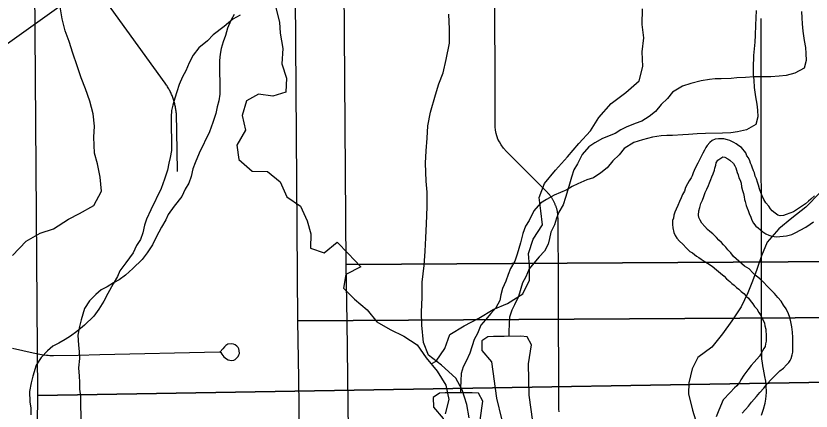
# Model space of a CAD drawing. Extents: x -21.1 to 50.3, y 0 to 22.1.
# Drawn here: x 2.471 to 3.182, y 17.877 to 18.231 of the extents above; entities that cross this region are included whole.
import ezdxf

# ---------------------------------------------------------------- set-up
doc = ezdxf.new("R2010")
doc.units = 0
for name, color, linetype in [('GM_X_Minor_Lake', 7, 'Continuous'), ('GM_X_Minor_River', 7, 'Continuous'), ('GM_X_Section', 7, 'Continuous'), ('GM_X_State_Route', 7, 'Continuous'), ('GM_X_Township_Road', 7, 'Continuous')]:
    doc.layers.add(name, color=color, linetype=linetype)

msp = doc.modelspace()

# ---------------------------------------------------------------- linework, layer by layer
at = {"layer": 'GM_X_Minor_Lake'}
for points in [[(2.8877, 17.9401), (2.88777, 17.93137), (2.89657, 17.92119), (2.90098, 17.88896), (2.90529, 17.8704), (2.90807, 17.8541), (2.92023, 17.85078), (2.93338, 17.86797), (2.93017, 17.89147), (2.92958, 17.91956), (2.93211, 17.93666), (2.92826, 17.94384), (2.92257, 17.94417)], [(2.92257, 17.94417), (2.90781, 17.94405), (2.8982, 17.94406), (2.89311, 17.94368), (2.8877, 17.9401)], [(2.84442, 17.88958), (2.84448, 17.88085), (2.85328, 17.87067), (2.85769, 17.83845), (2.862, 17.81988), (2.86478, 17.80358), (2.87694, 17.80026), (2.89009, 17.81745), (2.88688, 17.84096), (2.88629, 17.86904), (2.88882, 17.88614), (2.88497, 17.89332), (2.87928, 17.89366)], [(2.87928, 17.89366), (2.86452, 17.89354), (2.85491, 17.89354), (2.84982, 17.89317), (2.84442, 17.88958)]]:
    msp.add_lwpolyline(points, dxfattribs=at)
at = {"layer": 'GM_X_Minor_River'}
for points in [[(2.46807, 18.01639), (2.4802, 18.02929), (2.49272, 18.0365), (2.50485, 18.04029), (2.51812, 18.04902), (2.52798, 18.05395), (2.54087, 18.06116), (2.5477, 18.07405), (2.54657, 18.08657), (2.54392, 18.09833), (2.54127, 18.10781), (2.5409, 18.12222), (2.54129, 18.13208), (2.54015, 18.14308), (2.53713, 18.15446), (2.53334, 18.16546), (2.52956, 18.17532), (2.52577, 18.18594), (2.52199, 18.19731), (2.51858, 18.20793), (2.51517, 18.21741), (2.51253, 18.22803), (2.51026, 18.24055)], [(2.70323, 18.23899), (2.70688, 18.22502), (2.70744, 18.21516), (2.70994, 18.20154), (2.70905, 18.18787), (2.71306, 18.17503), (2.71252, 18.1625), (2.70086, 18.15889), (2.68797, 18.16056), (2.67748, 18.15468), (2.67355, 18.14171), (2.67643, 18.12848), (2.66872, 18.11507), (2.67046, 18.10219), (2.68237, 18.09178), (2.69599, 18.09164), (2.7075, 18.08235), (2.71341, 18.06879), (2.72566, 18.06066), (2.73157, 18.04748), (2.7348, 18.03577), (2.73465, 18.02287), (2.74682, 18.01891), (2.75838, 18.02822), (2.76839, 18.01815), (2.77958, 18.0062), (2.76607, 17.99952), (2.76402, 17.98734), (2.77403, 17.97726), (2.78516, 17.96797), (2.79406, 17.95713), (2.8059, 17.95012), (2.81811, 17.94426), (2.82997, 17.9365), (2.83812, 17.92488), (2.84779, 17.91291), (2.85557, 17.90053), (2.85845, 17.88767), (2.85489, 17.87471)], [(2.84247, 17.91951), (2.84687, 17.922), (2.85462, 17.93314), (2.85932, 17.94575), (2.87204, 17.95356), (2.88516, 17.96024), (2.89789, 17.96805), (2.91065, 17.97358), (2.9245, 17.98217), (2.93033, 17.99442), (2.93049, 18.00694), (2.92953, 18.01831), (2.93385, 18.03091), (2.94195, 18.04395), (2.94059, 18.05645), (2.93925, 18.06819), (2.94395, 18.08079), (2.95357, 18.09273), (2.96433, 18.10468), (2.97471, 18.11662), (2.98511, 18.12781), (2.99247, 18.1397), (3.00359, 18.15242), (3.01666, 18.16213), (3.02858, 18.17259), (3.03176, 18.18554), (3.03115, 18.19843), (3.03282, 18.21099), (3.0311, 18.2231), (3.03161, 18.23715)], [(2.67162, 18.23133), (2.66519, 18.22786), (2.65726, 18.22133), (2.64744, 18.21364), (2.64254, 18.20828), (2.63461, 18.20213), (2.62972, 18.19563), (2.62597, 18.18875), (2.62299, 18.1815), (2.62, 18.17616), (2.61702, 18.16929), (2.61517, 18.16281), (2.61331, 18.15709), (2.61147, 18.15099), (2.61037, 18.14604), (2.61004, 18.14033), (2.61029, 18.11029), (2.6092, 18.1042), (2.60773, 18.09886), (2.60664, 18.09277), (2.60404, 18.08477), (2.60107, 18.07638), (2.59173, 18.05729), (2.588, 18.04889), (2.58614, 18.04355), (2.58468, 18.0367), (2.58245, 18.0306), (2.57907, 18.02525), (2.57609, 18.01876), (2.56932, 18.00996), (2.56405, 18.00269), (2.56181, 17.99773), (2.55807, 17.99123), (2.5532, 17.98245), (2.54983, 17.97557), (2.54533, 17.96831), (2.54082, 17.96219), (2.53252, 17.95414), (2.52573, 17.94838), (2.52006, 17.94415), (2.51514, 17.94145), (2.50947, 17.93798), (2.50417, 17.93528), (2.49926, 17.93105), (2.49361, 17.9253), (2.4891, 17.91842), (2.48614, 17.90851), (2.48467, 17.90242), (2.48322, 17.8948), (2.48367, 17.88568), (2.48449, 17.87998), (2.48454, 17.8739)], [(2.66628, 18.23202), (2.66329, 18.22667), (2.6603, 18.2198), (2.65846, 18.21332), (2.6566, 18.20761), (2.65476, 18.20151), (2.65366, 18.19655), (2.65333, 18.19085), (2.65358, 18.16081), (2.65249, 18.15472), (2.65101, 18.14938), (2.64993, 18.14329), (2.64733, 18.13528), (2.64436, 18.12689), (2.63502, 18.1078), (2.63129, 18.09941), (2.62943, 18.09407), (2.62797, 18.08721), (2.62574, 18.08111), (2.62236, 18.07576), (2.61937, 18.06927), (2.61261, 18.06047), (2.60734, 18.0532), (2.6051, 18.04824), (2.60136, 18.04175), (2.59649, 18.03296), (2.59312, 18.02609), (2.58862, 18.01883), (2.58411, 18.01271), (2.57581, 18.00466), (2.56902, 17.9989), (2.56335, 17.99467), (2.55843, 17.99196), (2.55276, 17.9885), (2.54746, 17.98579), (2.54255, 17.98157), (2.5369, 17.97582), (2.53239, 17.96894), (2.52943, 17.95903), (2.52796, 17.95293), (2.52651, 17.94531), (2.52696, 17.93619), (2.52777, 17.9305), (2.52783, 17.92441), (2.52714, 17.91604), (2.52758, 17.90844)], [(2.87661, 17.87119), (2.87435, 17.88333), (2.87018, 17.89622), (2.8645, 17.90684), (2.85162, 17.91822), (2.84025, 17.92732), (2.83571, 17.93869), (2.8342, 17.95425), (2.83383, 17.96562), (2.8346, 17.97928), (2.8346, 17.99255), (2.83613, 18.00734), (2.83727, 18.02024), (2.83765, 18.03237), (2.83842, 18.04489), (2.83881, 18.06006), (2.83881, 18.07296), (2.83806, 18.08282), (2.83731, 18.09913), (2.83807, 18.11013), (2.83884, 18.1215), (2.8396, 18.1325), (2.84188, 18.14464), (2.84644, 18.16019), (2.84948, 18.17005), (2.85327, 18.17991), (2.85593, 18.19167), (2.85897, 18.20646), (2.85898, 18.21898), (2.85823, 18.23225)], [(3.13319, 18.23547), (3.13254, 18.22253), (3.13224, 18.21341), (3.13191, 18.20732), (3.13087, 18.19514), (3.13059, 18.18411), (3.13063, 18.17841), (3.13106, 18.17309), (3.1315, 18.16663), (3.13271, 18.15827), (3.1339, 18.15182), (3.13433, 18.1465), (3.13476, 18.14042), (3.13292, 18.13356), (3.12459, 18.12893), (3.11662, 18.12696), (3.11055, 18.12615), (3.10295, 18.12571), (3.08774, 18.12559), (3.08052, 18.12515), (3.07253, 18.1247), (3.0676, 18.12428), (3.05847, 18.12383), (3.05315, 18.12379), (3.04821, 18.12336), (3.04062, 18.12216), (3.03151, 18.11981), (3.02392, 18.11746), (3.01523, 18.11207), (3.01071, 18.10633), (3.00506, 18.10096), (2.99978, 18.09483), (2.99412, 18.09022), (2.98769, 18.08599), (2.98162, 18.08404), (2.97367, 18.08055), (2.96874, 18.07823), (2.96383, 18.07515), (2.95246, 18.07049), (2.94565, 18.06663), (2.94035, 18.06317), (2.93433, 18.05627), (2.93022, 18.04787), (2.92684, 18.04252), (2.92461, 18.03604), (2.9224, 18.02766), (2.91945, 18.01775), (2.91722, 18.01127), (2.91347, 18.00477), (2.91124, 17.99943), (2.90939, 17.99333), (2.9064, 17.98684), (2.90493, 17.98113), (2.90383, 17.97617), (2.90046, 17.96968), (2.89594, 17.9647), (2.89105, 17.95896), (2.88691, 17.95398), (2.88392, 17.94673), (2.88093, 17.94139), (2.87723, 17.92919), (2.87387, 17.92193), (2.87125, 17.91697), (2.8694, 17.91087), (2.86907, 17.9044), (2.86875, 17.89794), (2.86866, 17.89357)], [(3.17388, 18.23463), (3.17392, 18.22893), (3.17435, 18.22361), (3.17479, 18.21714), (3.176, 18.20879), (3.17719, 18.20234), (3.17762, 18.19702), (3.17805, 18.19093), (3.17621, 18.18408), (3.16788, 18.17945), (3.15991, 18.17748), (3.15383, 18.17667), (3.14623, 18.17623), (3.13103, 18.1761), (3.1238, 18.17566), (3.11582, 18.17522), (3.11088, 18.1748), (3.10176, 18.17434), (3.09644, 18.1743), (3.0915, 18.17388), (3.0839, 18.17268), (3.0748, 18.17032), (3.06721, 18.16798), (3.05851, 18.16259), (3.054, 18.15684), (3.04834, 18.15148), (3.04307, 18.14535), (3.03741, 18.14074), (3.03098, 18.1365), (3.02491, 18.13455), (3.01696, 18.13107), (3.01203, 18.12874), (3.00711, 18.12566), (2.99575, 18.12101), (2.98894, 18.11715), (2.98364, 18.11368), (2.97762, 18.10679), (2.97351, 18.09839), (2.97013, 18.09304), (2.9679, 18.08656), (2.96569, 18.07818), (2.96274, 18.06827), (2.96051, 18.06178), (2.95676, 18.05529), (2.95452, 18.04995), (2.95268, 18.04385), (2.94969, 18.03736), (2.94822, 18.03164), (2.94712, 18.02669), (2.94375, 18.0202), (2.93923, 18.01522), (2.93433, 18.00948), (2.9302, 18.0045), (2.92721, 17.99725), (2.92422, 17.9919), (2.92052, 17.9797), (2.91716, 17.97245), (2.91454, 17.96748), (2.91269, 17.96139), (2.91236, 17.95492), (2.91204, 17.94845), (2.91195, 17.94409)], [(3.18529, 18.06981), (3.18221, 18.06681), (3.1799, 18.06494), (3.17721, 18.06269), (3.16646, 18.05562), (3.1634, 18.05414), (3.15996, 18.05304), (3.15766, 18.05232), (3.15462, 18.05197), (3.15272, 18.05238), (3.15009, 18.05432), (3.14745, 18.05626), (3.14595, 18.05818), (3.14446, 18.06048), (3.14184, 18.06356), (3.13999, 18.06663), (3.1385, 18.06969), (3.13741, 18.07275), (3.13631, 18.07619), (3.13521, 18.07925), (3.13449, 18.08192), (3.13339, 18.08498), (3.13228, 18.08728), (3.13156, 18.09033), (3.13083, 18.09224), (3.12973, 18.0953), (3.12899, 18.09721), (3.12826, 18.09912), (3.12752, 18.10103), (3.12642, 18.10371), (3.12493, 18.10563), (3.12382, 18.10831), (3.12008, 18.11293), (3.11782, 18.11448), (3.11518, 18.11642), (3.1133, 18.11758), (3.11141, 18.11837), (3.10952, 18.11916), (3.10763, 18.11994), (3.10421, 18.12075), (3.10231, 18.12078), (3.09965, 18.12082), (3.0966, 18.12048), (3.09393, 18.11937), (3.09162, 18.1175), (3.0893, 18.11487), (3.08813, 18.11299), (3.08696, 18.11072), (3.0854, 18.10808), (3.08344, 18.10392), (3.08109, 18.09901), (3.07875, 18.09448), (3.07679, 18.09032), (3.07599, 18.08767), (3.07521, 18.08578), (3.07327, 18.08315), (3.07171, 18.0805), (3.07014, 18.0771), (3.06896, 18.07408), (3.0674, 18.07105), (3.06621, 18.06803), (3.06465, 18.06463), (3.06308, 18.06122), (3.06151, 18.05782), (3.06033, 18.05518), (3.05953, 18.05252), (3.05912, 18.04987)], [(3.12062, 17.87558), (3.12371, 17.87858), (3.12641, 17.88159), (3.12913, 17.88536), (3.13338, 17.89024), (3.13647, 17.894), (3.13995, 17.89776), (3.14304, 17.90152), (3.14652, 17.90565), (3.15038, 17.9094), (3.15423, 17.91315), (3.15769, 17.91577), (3.16039, 17.91878), (3.16232, 17.92065), (3.16349, 17.92254), (3.16465, 17.92442), (3.16546, 17.92745), (3.16588, 17.93011), (3.16593, 17.93391), (3.16599, 17.93848), (3.16605, 17.94304), (3.16574, 17.94799), (3.16504, 17.95256), (3.16434, 17.95714), (3.16326, 17.96095), (3.16216, 17.96439), (3.15994, 17.96861), (3.1577, 17.97206), (3.15547, 17.97552), (3.15247, 17.97898), (3.14948, 17.98244), (3.1461, 17.98591), (3.1431, 17.989), (3.13973, 17.99247), (3.13635, 17.99556), (3.13334, 17.99826), (3.13033, 18.00096), (3.12696, 18.00443), (3.12281, 18.00677), (3.11304, 18.01565), (3.11042, 18.01873), (3.10779, 18.02143), (3.10592, 18.02374), (3.10405, 18.02605), (3.10218, 18.02797), (3.09993, 18.03029), (3.09768, 18.0326), (3.0943, 18.03569), (3.09167, 18.03801), (3.08979, 18.03956), (3.08716, 18.04226), (3.08454, 18.04533), (3.08306, 18.04802), (3.08195, 18.05032), (3.0816, 18.0526), (3.08203, 18.0564), (3.08283, 18.05943), (3.08364, 18.06284), (3.0852, 18.06586), (3.08639, 18.06927), (3.08758, 18.07268), (3.08914, 18.0757), (3.09071, 18.0791), (3.0915, 18.08137), (3.09268, 18.0844), (3.09348, 18.08667), (3.09465, 18.08932), (3.09584, 18.09272), (3.09625, 18.09462), (3.09705, 18.09727), (3.09745, 18.09917), (3.09901, 18.10181), (3.10324, 18.10479), (3.10513, 18.10439), (3.10777, 18.10283), (3.10966, 18.10166), (3.11304, 18.09857), (3.11415, 18.09665)], [(3.11415, 18.09665), (3.11489, 18.09474), (3.11562, 18.09283), (3.11635, 18.09054), (3.11709, 18.08863), (3.11781, 18.08595), (3.11892, 18.08366), (3.11964, 18.08098), (3.11998, 18.07794), (3.12107, 18.0745), (3.1218, 18.07183), (3.12252, 18.06877), (3.12287, 18.06649), (3.12322, 18.06458), (3.12431, 18.06114), (3.12504, 18.05885), (3.12615, 18.05655), (3.12688, 18.05388), (3.12836, 18.05082), (3.12946, 18.04814), (3.13095, 18.04546), (3.13281, 18.04277), (3.13507, 18.04122), (3.13695, 18.03929), (3.13921, 18.03774), (3.14184, 18.0358), (3.14449, 18.03462), (3.14714, 18.03382), (3.14942, 18.03341), (3.15131, 18.033), (3.15436, 18.03334), (3.15741, 18.03368), (3.16046, 18.03402), (3.16504, 18.0351), (3.1681, 18.03658), (3.17768, 18.04177), (3.18152, 18.04438), (3.18459, 18.04662)], [(3.19058, 18.07263), (3.17768, 18.05973), (3.16517, 18.04987), (3.15341, 18.04038), (3.14317, 18.02825), (3.13786, 18.01611), (3.13368, 18.00397), (3.12989, 17.99335), (3.12571, 17.98311), (3.11964, 17.97059), (3.11129, 17.95808), (3.10295, 17.94632), (3.09347, 17.93456), (3.08095, 17.92508), (3.07602, 17.91521), (3.07298, 17.9027), (3.0726, 17.89284), (3.07638, 17.87804), (3.08054, 17.86477)], [(3.05912, 18.04987), (3.05833, 18.0476), (3.05828, 18.04418), (3.05862, 18.04113), (3.0597, 18.03693), (3.06081, 18.03425), (3.0623, 18.03195), (3.06454, 18.02926), (3.06755, 18.02655), (3.07092, 18.02308), (3.07392, 18.02), (3.07619, 18.01883), (3.07807, 18.01728), (3.07995, 18.01573), (3.08184, 18.01456), (3.0841, 18.01301), (3.08674, 18.01145), (3.08975, 18.00951), (3.0939, 18.00679), (3.09766, 18.00369), (3.10142, 18.0006), (3.10443, 17.9979), (3.10668, 17.99558), (3.10969, 17.99326), (3.11156, 17.99133), (3.11345, 17.98979), (3.1157, 17.98785), (3.11758, 17.98631), (3.11984, 17.98437), (3.12209, 17.98244), (3.12434, 17.98013), (3.12622, 17.9782), (3.12771, 17.97628), (3.13033, 17.9732), (3.13182, 17.9709), (3.13369, 17.96859), (3.13555, 17.96552), (3.13742, 17.96283), (3.13852, 17.96015), (3.13963, 17.95786), (3.14074, 17.95594), (3.14109, 17.95365), (3.14181, 17.9506), (3.14178, 17.94832), (3.14213, 17.94603), (3.14205, 17.93995), (3.14163, 17.93729), (3.14122, 17.93501), (3.14005, 17.93313), (3.13888, 17.93124), (3.1381, 17.92935), (3.13615, 17.92633), (3.13384, 17.92371), (3.13152, 17.92108), (3.12881, 17.91807), (3.12572, 17.91431), (3.12223, 17.90941), (3.11951, 17.90527), (3.11834, 17.903), (3.11602, 17.89999), (3.11371, 17.89812), (3.10985, 17.89399), (3.10367, 17.88723), (3.09974, 17.87815), (3.09737, 17.8721)], [(2.52758, 17.90844), (2.52801, 17.90312), (2.52806, 17.89704), (2.52887, 17.89058), (2.52909, 17.86472)]]:
    msp.add_lwpolyline(points, dxfattribs=at)
at = {"layer": 'GM_X_Section'}
for points in [[(2.75941, 19.00342), (3.80166, 19.0044), (3.80452, 18.01477), (2.7666, 18.00853)], [(2.71612, 18.9529), (3.75837, 18.95389), (3.76124, 17.96425), (2.72331, 17.95801)], [(3.48506, 18.92038), (3.48086, 17.90781), (2.49066, 17.89119), (2.48311, 18.9064)], [(2.7666, 18.00853), (3.80452, 18.01477), (3.82173, 16.99041), (2.77975, 16.9773), (2.7786, 17.02922), (2.76737, 17.95698)], [(2.72331, 17.95801), (3.76124, 17.96425), (3.77844, 16.93989), (2.73646, 16.92678), (2.73531, 16.9787), (2.72408, 17.90647)], [(2.49066, 17.89119), (3.48086, 17.90781), (3.4856, 16.89423), (2.97553, 16.89271), (2.47912, 16.87744)]]:
    msp.add_lwpolyline(points, close=True, dxfattribs=at)
at = {"layer": 'GM_X_State_Route'}
msp.add_lwpolyline([(2.1, 17.94465), (2.12255, 17.96112), (2.14138, 17.97468), (2.1511, 17.98152), (2.16394, 17.99087), (2.18038, 18.00227), (2.19777, 18.01487), (2.20293, 18.01847), (2.2227, 18.03258), (2.22594, 18.03491), (2.25055, 18.05261), (2.26509, 18.06307), (2.27062, 18.06704), (2.28336, 18.07624), (2.29871, 18.08734), (2.32535, 18.1066), (2.32978, 18.1098), (2.3553, 18.12835), (2.37833, 18.14486), (2.39758, 18.15868), (2.42242, 18.1768), (2.53986, 18.26092)], dxfattribs=at)
at = {"layer": 'GM_X_Township_Road'}
for points in [[(2.95686, 17.87663), (2.95657, 17.87896), (2.95647, 17.99009), (2.95617, 18.04796), (2.9559, 18.0529), (2.95581, 18.05351), (2.95572, 18.05412), (2.95562, 18.05474), (2.9555, 18.05535), (2.95538, 18.05595), (2.95524, 18.05655), (2.9551, 18.05716), (2.95494, 18.05776), (2.95478, 18.05836), (2.9546, 18.05895), (2.95441, 18.05954), (2.95421, 18.06012), (2.95401, 18.0607), (2.95378, 18.06129), (2.95356, 18.06186), (2.95332, 18.06243), (2.95307, 18.063), (2.95281, 18.06356), (2.95255, 18.06412), (2.95227, 18.06467), (2.95198, 18.06522), (2.95168, 18.06577), (2.95138, 18.0663), (2.95106, 18.06684), (2.95074, 18.06737), (2.9504, 18.06789), (2.95006, 18.0684), (2.94971, 18.06891), (2.94935, 18.06941), (2.94897, 18.06991), (2.94859, 18.0704), (2.94821, 18.07088), (2.94782, 18.07136), (2.94741, 18.07183), (2.947, 18.07229), (2.94658, 18.07275), (2.94615, 18.07319), (2.94572, 18.07363), (2.94528, 18.07407), (2.94458, 18.07472), (2.93371, 18.08547), (2.90984, 18.10929), (2.90722, 18.1125), (2.90508, 18.11541), (2.90353, 18.11803), (2.90217, 18.12056), (2.90061, 18.12542), (2.90003, 18.12853), (2.89964, 18.13163), (2.89954, 18.27813)], [(2.61577, 18.09165), (2.61534, 18.1103), (2.6146, 18.14349), (2.61451, 18.14446), (2.6144, 18.14542), (2.61427, 18.14638), (2.61412, 18.14734), (2.61396, 18.1483), (2.61378, 18.14925), (2.61358, 18.1502), (2.61337, 18.15114), (2.61314, 18.15209), (2.6129, 18.15303), (2.61264, 18.15396), (2.61236, 18.15489), (2.61207, 18.15582), (2.61176, 18.15674), (2.61143, 18.15765), (2.61108, 18.15856), (2.61073, 18.15946), (2.61036, 18.16035), (2.60997, 18.16124), (2.60956, 18.16212), (2.60914, 18.163), (2.6087, 18.16386), (2.60826, 18.16472), (2.60779, 18.16557), (2.60731, 18.16642), (2.60682, 18.16726), (2.60631, 18.16808), (2.60578, 18.1689), (2.60473, 18.17046), (2.54626, 18.25166)], [(3.13791, 17.87375), (3.13981, 17.8789), (3.14134, 17.8844), (3.14188, 17.88783), (3.14215, 17.89081), (3.14234, 17.89406), (3.14224, 17.90056), (3.14179, 17.9039), (3.14104, 17.90808), (3.14041, 17.91153), (3.13974, 17.9149), (3.13917, 17.91771), (3.13876, 17.92042), (3.13836, 17.92375), (3.13818, 17.92664), (3.138, 17.93386), (3.13764, 18.22847)], [(2.46804, 17.93361), (2.48646, 17.92951), (2.48795, 17.92915), (2.48945, 17.92882), (2.49094, 17.92851), (2.49245, 17.92822), (2.49396, 17.92797), (2.49547, 17.92774), (2.49699, 17.92754), (2.49851, 17.92736), (2.50004, 17.92721), (2.50157, 17.92708), (2.5031, 17.92699), (2.50463, 17.92692), (2.52663, 17.9273), (2.54603, 17.92802), (2.65331, 17.93014), (2.65443, 17.92955), (2.65541, 17.92829), (2.65624, 17.92698), (2.65714, 17.92582), (2.6583, 17.92479), (2.65946, 17.92388), (2.66088, 17.92311), (2.66255, 17.92273), (2.6641, 17.9226), (2.66591, 17.92285), (2.66719, 17.9235), (2.66874, 17.92479), (2.6699, 17.92621), (2.67054, 17.92763), (2.67094, 17.92891), (2.6708, 17.93162), (2.67036, 17.93283), (2.66977, 17.9342), (2.66861, 17.93549), (2.66719, 17.93652), (2.66578, 17.93716), (2.66397, 17.93755), (2.66062, 17.93716), (2.65894, 17.936), (2.65753, 17.93472), (2.65611, 17.93291), (2.65373, 17.93032)]]:
    msp.add_lwpolyline(points, dxfattribs=at)

doc.saveas('drawing.dxf')
